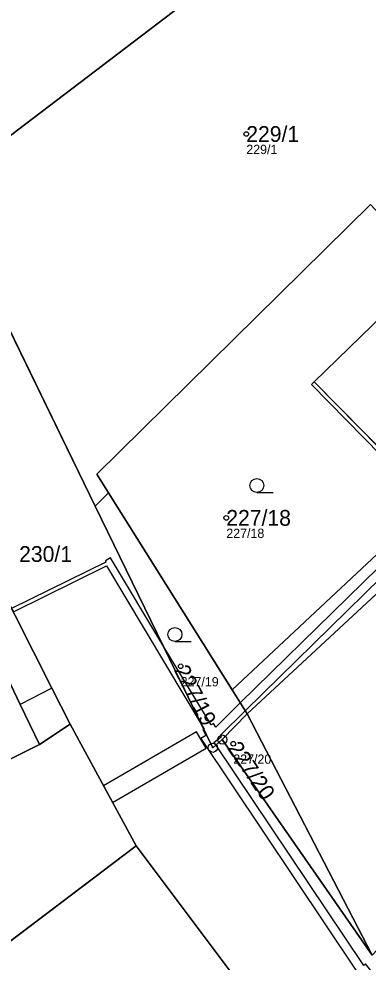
# Model space of a CAD drawing. Extents: x -734965 to -732523, y -1026217 to -1023680.
# Drawn here: x -733560.1 to -733522.6, y -1024823.5 to -1024721.9 of the extents above; entities that cross this region are included whole.
import ezdxf

# ---------------------------------------------------------------- set-up
doc = ezdxf.new("R2010")
doc.units = 0
for name, color, linetype in [('Vrstva 1', 7, 'Continuous'), ('Vrstva 13', 7, 'Continuous'), ('Vrstva 2', 7, 'Continuous'), ('Vrstva 3', 7, 'Continuous'), ('Vrstva 4', 7, 'Continuous'), ('Vrstva 50', 7, 'Continuous'), ('Vrstva 51', 7, 'Continuous'), ('Vrstva 52', 7, 'Continuous'), ('Vrstva 8', 7, 'Continuous')]:
    doc.layers.add(name, color=color, linetype=linetype)

msp = doc.modelspace()

# ---------------------------------------------------------------- linework, layer by layer
at = {"layer": 'Vrstva 1'}
for p, q in [((-733568.55, -1024740.18), (-733513.64, -1024698.4)), ((-733568.55, -1024740.18), (-733551.91, -1024774.38)), ((-733535.58, -1024796.73), (-733476.37, -1024741.81)), ((-733550.47, -1024772.95), (-733551.91, -1024774.38)), ((-733550.47, -1024772.95), (-733537.19, -1024794.16)), ((-733537.19, -1024794.16), (-733535.58, -1024796.73)), ((-733538.24, -1024799.51), (-733535.58, -1024796.73)), ((-733535.58, -1024796.73), (-733522.12, -1024822.72)), ((-733547.52, -1024810.95), (-733554.61, -1024797.85)), ((-733538.24, -1024799.51), (-733522.12, -1024822.72)), ((-733547.52, -1024810.95), (-733587.98, -1024841.58)), ((-733536.52, -1024825.58), (-733547.52, -1024810.95))]:
    msp.add_line(p, q, dxfattribs=at)
for points in [[(-733520.76, -1024743.56), (-733522.31, -1024741.9), (-733551.73, -1024770.93), (-733550.47, -1024772.95)], [(-733520.76, -1024743.56), (-733503.15, -1024762.3), (-733537.19, -1024794.16)], [(-733528.66, -1024761.29), (-733519.24, -1024770.85), (-733518.94, -1024770.57), (-733511.26, -1024763.29), (-733517.36, -1024756.99), (-733516.26, -1024755.93), (-733516.7, -1024755.48), (-733516.03, -1024754.84), (-733518.49, -1024752.3), (-733519.16, -1024752.95), (-733519.59, -1024752.5), (-733528.37, -1024761.01), (-733528.66, -1024761.29)], [(-733551.91, -1024774.38), (-733539.26, -1024800.38), (-733538.24, -1024799.51)], [(-733554.61, -1024797.85), (-733556.57, -1024793.98), (-733562.53, -1024782.25)], [(-733592.91, -1024809.43), (-733590.33, -1024811.89), (-733586.05, -1024815.92), (-733567.03, -1024804.59), (-733557.9, -1024800.05), (-733554.61, -1024797.85)]]:
    msp.add_lwpolyline(points, dxfattribs=at)
at = {"layer": 'Vrstva 13'}
for points in [[(-733506.52, -1024766.38), (-733536.31, -1024795.56), (-733538.95, -1024798.18), (-733539.2, -1024797.77), (-733539.45, -1024797.93), (-733544.54, -1024789.53), (-733550.26, -1024779.93), (-733550.82, -1024780.25), (-733550.79, -1024780.42), (-733560.92, -1024785.41), (-733560.7, -1024785.77), (-733550.7, -1024780.81), (-733540.2, -1024798.38), (-733540.32, -1024798.43), (-733540.01, -1024799.05), (-733540.56, -1024799.38), (-733523.81, -1024824.43)], [(-733521.82, -1024824.9), (-733522.82, -1024823.66), (-733523.03, -1024823.81), (-733538.94, -1024800.06), (-733539.14, -1024799.81), (-733538.32, -1024799.18), (-733538.45, -1024799.04), (-733535.78, -1024796.41), (-733511.95, -1024773.05)]]:
    msp.add_lwpolyline(points, dxfattribs=at)
msp.add_lwpolyline([(-733551.01, -1024804.5), (-733550.04, -1024806.29), (-733539.99, -1024800.42), (-733541.01, -1024798.66)], close=True, dxfattribs=at)
at = {"layer": 'Vrstva 3'}
for p, q in [((-733534.53, -1024772.91), (-733532.78, -1024772.91)), ((-733543.34, -1024788.95), (-733541.59, -1024788.95))]:
    msp.add_line(p, q, dxfattribs=at)
for centre in [(-733534.53, -1024772.16), (-733543.34, -1024788.2)]:
    msp.add_circle(centre, 0.75, dxfattribs=at)
at = {"layer": 'Vrstva 4'}
for p, q in [((-733528.37, -1024761.01), (-733518.94, -1024770.57)), ((-733562.36, -1024790.83), (-733559.98, -1024795.74)), ((-733556.57, -1024793.98), (-733559.98, -1024795.74)), ((-733559.98, -1024795.74), (-733557.9, -1024800.05))]:
    msp.add_line(p, q, dxfattribs=at)
at = {"layer": 'Vrstva 50'}
for centre in [(-733535.66, -1024734.32), (-733537.81, -1024775.64), (-733542.72, -1024791.62), (-733537.06, -1024799.95)]:
    msp.add_circle(centre, 0.25, dxfattribs=at)
at = {"layer": 'Vrstva 51'}
for points in [[(-733579.16, -1024591.26), (-733645.82, -1024567.3), (-733648.65, -1024569.61), (-733650.74, -1024575.77), (-733604.79, -1024666.36), (-733568.55, -1024740.18), (-733513.64, -1024698.4), (-733496.56, -1024685.43), (-733490.64, -1024680.93), (-733480.28, -1024673.05), (-733474.7, -1024668.82), (-733453.44, -1024652.67), (-733478.42, -1024642.61), (-733490.85, -1024631.36), (-733532.6, -1024617.35)], [(-733568.55, -1024740.18), (-733551.91, -1024774.38), (-733550.47, -1024772.95), (-733551.73, -1024770.93), (-733522.31, -1024741.9), (-733520.76, -1024743.56), (-733501.38, -1024724.39), (-733501.66, -1024724.19), (-733499.09, -1024720.6), (-733498.2, -1024721.24), (-733490.6, -1024713.72), (-733513.64, -1024698.4)], [(-733520.76, -1024743.56), (-733503.15, -1024762.3), (-733537.19, -1024794.16), (-733535.58, -1024796.73), (-733476.37, -1024741.81), (-733469.4, -1024730.73), (-733468.3, -1024728.56), (-733476.89, -1024722.85), (-733494, -1024746.81), (-733495.06, -1024748.29), (-733495.92, -1024747.68), (-733502.75, -1024742.8), (-733503.65, -1024742.16), (-733502.59, -1024740.68), (-733495.33, -1024730.5), (-733500.3, -1024726.95), (-733499.45, -1024725.76), (-733501.38, -1024724.39)], [(-733537.19, -1024794.16), (-733503.15, -1024762.3), (-733520.76, -1024743.56), (-733522.31, -1024741.9), (-733551.73, -1024770.93), (-733550.47, -1024772.95)], [(-733535.58, -1024796.73), (-733522.12, -1024822.72), (-733514.39, -1024814.53), (-733497.46, -1024796.58), (-733493.39, -1024792.27), (-733488.61, -1024787.08), (-733474.31, -1024772.04), (-733456.95, -1024753.02), (-733476.37, -1024741.81)], [(-733528.66, -1024761.29), (-733528.37, -1024761.01), (-733519.59, -1024752.5), (-733519.16, -1024752.95), (-733518.49, -1024752.3), (-733516.03, -1024754.84), (-733516.7, -1024755.48), (-733516.26, -1024755.93), (-733517.36, -1024756.99), (-733511.26, -1024763.29), (-733518.94, -1024770.57), (-733519.24, -1024770.85)], [(-733528.66, -1024761.29), (-733519.24, -1024770.85), (-733518.94, -1024770.57), (-733511.26, -1024763.29), (-733517.36, -1024756.99), (-733516.26, -1024755.93), (-733516.7, -1024755.48), (-733516.03, -1024754.84), (-733518.49, -1024752.3), (-733519.16, -1024752.95), (-733519.59, -1024752.5), (-733528.37, -1024761.01)], [(-733551.91, -1024774.38), (-733539.26, -1024800.38), (-733538.24, -1024799.51), (-733535.58, -1024796.73), (-733537.19, -1024794.16), (-733550.47, -1024772.95)], [(-733556.57, -1024793.98), (-733562.53, -1024782.25), (-733571.45, -1024788.7), (-733572, -1024788.18), (-733580.26, -1024796.53), (-733582.1, -1024798.39), (-733591.16, -1024807.51), (-733592.91, -1024809.43), (-733590.33, -1024811.89), (-733586.05, -1024815.92), (-733567.03, -1024804.59), (-733557.9, -1024800.05), (-733554.61, -1024797.85)], [(-733522.12, -1024822.72), (-733535.58, -1024796.73), (-733538.24, -1024799.51)], [(-733554.61, -1024797.85), (-733557.9, -1024800.05), (-733567.03, -1024804.59), (-733586.05, -1024815.92), (-733590.33, -1024811.89), (-733592.91, -1024809.43), (-733602.87, -1024819.3), (-733606.08, -1024822.48), (-733607.54, -1024823.94), (-733606.05, -1024825.35), (-733599.25, -1024831.46), (-733587.98, -1024841.58), (-733547.52, -1024810.95)], [(-733536.52, -1024825.58), (-733547.52, -1024810.95), (-733587.98, -1024841.58), (-733583.14, -1024845.9), (-733575.8, -1024852.59), (-733564.46, -1024844.03), (-733565.11, -1024843.18), (-733561.27, -1024840.21), (-733560.58, -1024841.1), (-733559.34, -1024840.17), (-733558.63, -1024839.61), (-733560.61, -1024837.06), (-733546.57, -1024826.45), (-733543.36, -1024830.77)]]:
    msp.add_lwpolyline(points, close=True, dxfattribs=at)
msp.add_lwpolyline([(-733522.12, -1024822.72), (-733538.24, -1024799.51), (-733539.26, -1024800.38), (-733551.91, -1024774.38), (-733568.55, -1024740.18), (-733604.79, -1024666.36), (-733650.74, -1024575.77), (-733651.14, -1024575.97), (-733657.71, -1024579.45), (-733659.16, -1024580.16), (-733586.75, -1024730.26), (-733575.92, -1024752.72), (-733577.22, -1024753.45), (-733571.39, -1024764.91), (-733569.17, -1024769.31), (-733563.72, -1024780.07), (-733562.53, -1024782.25), (-733556.57, -1024793.98), (-733554.61, -1024797.85), (-733547.52, -1024810.95), (-733536.52, -1024825.58), (-733525.23, -1024840.14), (-733517.62, -1024849.94)], dxfattribs=at)
at = {"layer": 'Vrstva 52'}
for points in [[(-733519.59, -1024752.5), (-733528.37, -1024761.01), (-733518.94, -1024770.57), (-733511.26, -1024763.29), (-733517.36, -1024756.99), (-733516.26, -1024755.93), (-733516.7, -1024755.48), (-733516.03, -1024754.84), (-733518.49, -1024752.3), (-733519.16, -1024752.95)], [(-733567.03, -1024804.59), (-733557.9, -1024800.05), (-733559.98, -1024795.74), (-733562.36, -1024790.83), (-733571.63, -1024795.47), (-733571.5, -1024795.73), (-733572.82, -1024796.34), (-733569.86, -1024802.27), (-733568.53, -1024801.57)]]:
    msp.add_lwpolyline(points, close=True, dxfattribs=at)
at = {"layer": 'Vrstva 8'}
for centre, radius in [((-733538.24, -1024799.51), 0.5), ((-733538.24, -1024799.51), 0.0303), ((-733539.26, -1024800.38), 0.5), ((-733539.26, -1024800.38), 0.0303)]:
    msp.add_circle(centre, radius, dxfattribs=at)

# ---------------------------------------------------------------- texts
at = {"layer": 'Vrstva 2'}
for s, p in [('229/1', (-733535.66, -1024735.17)), ('227/18', (-733537.81, -1024776.49)), ('230/1', (-733560.1, -1024780.38))]:
    msp.add_text(s, height=1.7, dxfattribs=at).set_placement(p)
for s, rotation, p in [('227/19', 297, (-733543.48, -1024792.01)), ('227/20', 304, (-733537.76, -1024800.43))]:
    msp.add_text(s, height=1.7, rotation=rotation, dxfattribs=at).set_placement(p)
at = {"layer": 'Vrstva 50'}
for s, p in [('229/1', (-733535.66, -1024736.48)), ('227/18', (-733537.81, -1024777.8)), ('227/19', (-733542.72, -1024793.78)), ('227/20', (-733537.06, -1024802.11))]:
    msp.add_text(s, height=1, dxfattribs=at).set_placement(p)

doc.saveas('drawing.dxf')
